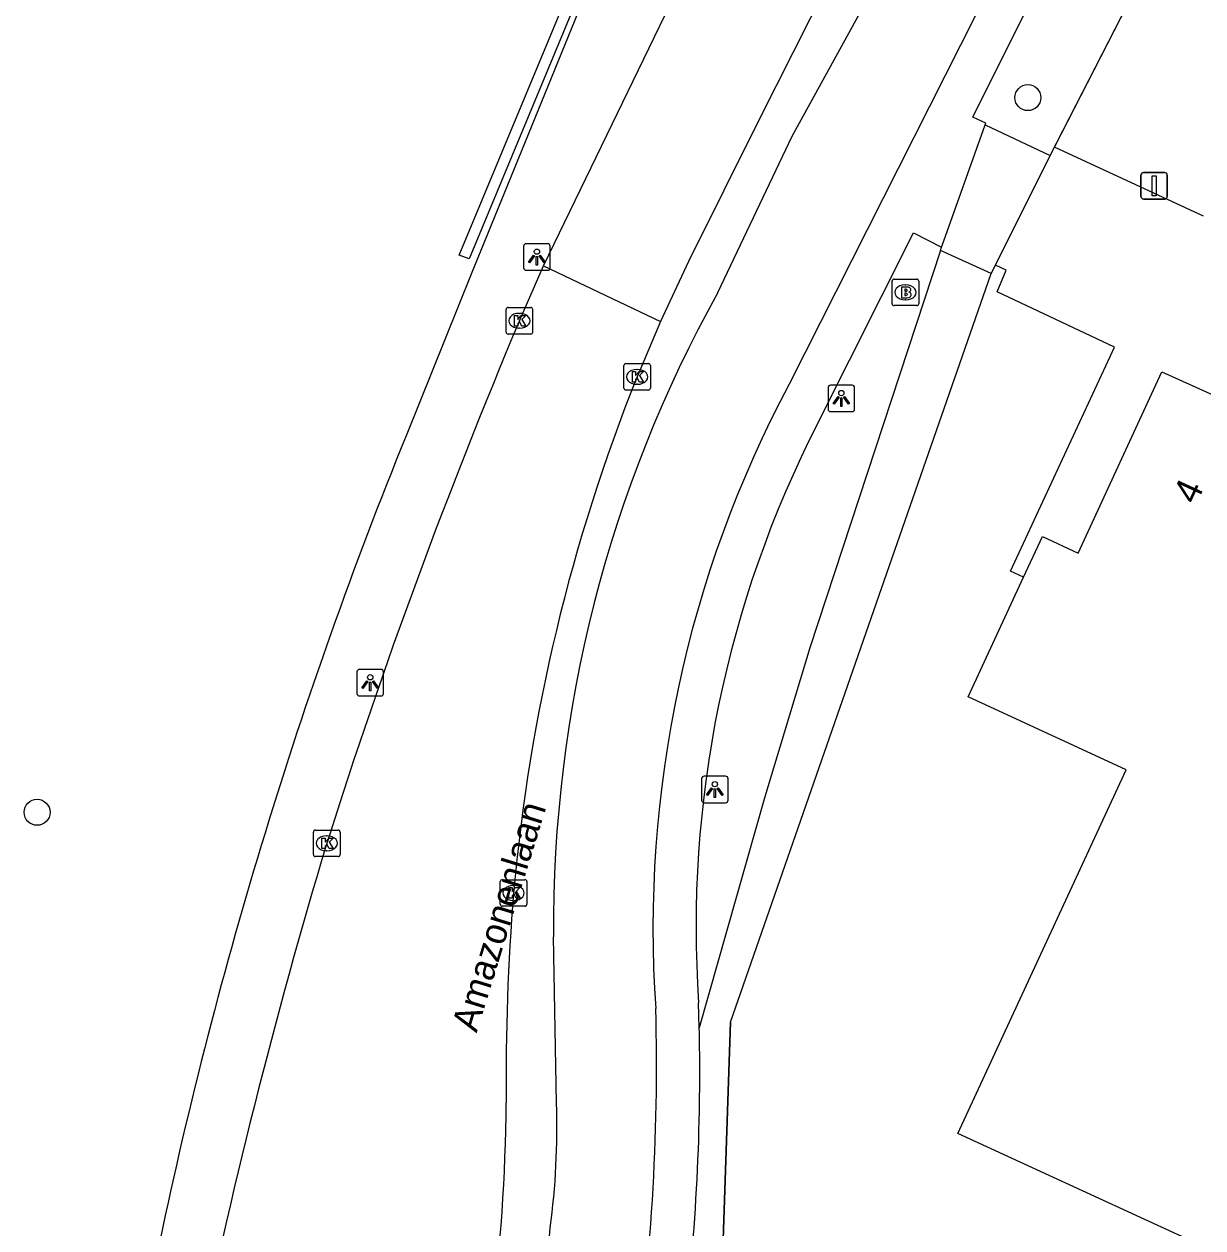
# Model space of a CAD drawing. Extents: x 161848 to 162726, y 385382 to 386521.
# Drawn here: x 162501.89 to 162546.29, y 385425.82 to 385471.15 of the extents above; entities that cross this region are included whole.
import ezdxf

# ---------------------------------------------------------------- set-up
doc = ezdxf.new("R2010")
doc.units = 0
for name, color, linetype in [('IMGEO_Boom', 7, 'Continuous'), ('IMGEO_Brandkraan', 7, 'Continuous'), ('IMGEO_Fietspad_gesloten', 7, 'Continuous'), ('IMGEO_Groenvoorziening', 7, 'Continuous'), ('IMGEO_Haag', 7, 'Continuous'), ('IMGEO_Hek', 7, 'Continuous'), ('IMGEO_Kolk', 7, 'Continuous'), ('IMGEO_Lichtpunt', 7, 'Continuous'), ('IMGEO_Loofbos', 7, 'Continuous'), ('IMGEO_Openbare_ruimte_label', 7, 'Continuous'), ('IMGEO_Pand', 7, 'Continuous'), ('IMGEO_Pand_nummerreeks', 7, 'Continuous'), ('IMGEO_Rijbaan_lokaal_gesloten', 7, 'Continuous'), ('IMGEO_Rijbaan_lokaal_open', 7, 'Continuous'), ('IMGEO_Vlaggenmast', 7, 'Continuous'), ('IMGEO_Voetpad_open', 7, 'Continuous')]:
    doc.layers.add(name, color=color, linetype=linetype)

msp = doc.modelspace()

# ---------------------------------------------------------------- linework, layer by layer
at = {"layer": 'IMGEO_Boom'}
for centre in [(162539.694, 385468.383), (162502.376, 385441.471)]:
    msp.add_circle(centre, 0.489, dxfattribs=at)
at = {"layer": 'IMGEO_Brandkraan'}
for p, q in [((162534.581, 385460.623), (162534.581, 385461.475)), ((162534.656, 385461.549), (162535.508, 385461.549)), ((162535.582, 385461.475), (162535.582, 385460.623)), ((162535.069, 385461.329), (162535.094, 385461.329)), ((162535.508, 385460.549), (162534.656, 385460.549)), ((162535.092, 385460.769), (162535.067, 385460.769))]:
    msp.add_line(p, q, dxfattribs=at)
for points in [[(162534.581, 385460.623), (162534.581, 385461.475)], [(162534.656, 385461.549), (162535.508, 385461.549)], [(162535.582, 385461.475), (162535.582, 385460.623)], [(162534.929, 385461.249), (162534.929, 385460.849), (162535.142, 385460.849)], [(162535.16, 385461.249), (162534.929, 385461.249)], [(162535.108, 385461.168), (162535.054, 385461.168), (162535.054, 385461.092)], [(162535.054, 385461.092), (162535.107, 385461.092)], [(162535.116, 385461.016), (162535.054, 385461.016), (162535.054, 385460.935)], [(162535.508, 385460.549), (162534.656, 385460.549)], [(162535.054, 385460.935), (162535.116, 385460.935)]]:
    msp.add_lwpolyline(points, dxfattribs=at)
for centre, radius, start, end in [((162534.658, 385461.473), 0.0765, 91.552, 178.448), ((162534.658, 385461.473), 0.0765, 91.552, 178.448), ((162535.506, 385461.473), 0.0765, 1.552, 88.448), ((162535.506, 385461.473), 0.0765, 1.552, 88.448), ((162535.109, 385461.13), 0.0379, 267.8285, 90.9355), ((162535.117, 385460.975), 0.0404, 269.8759, 90.5077), ((162535.164, 385461.104), 0.145, 59.4692, 91.5367), ((162535.189, 385461.151), 0.0922, 285.5137, 58.1501), ((162535.194, 385460.959), 0.105, 301.3115, 78.989), ((162534.658, 385460.625), 0.0765, 181.552, 268.448), ((162534.658, 385460.625), 0.0765, 181.552, 268.448), ((162535.148, 385461.1), 0.251, 268.6676, 293.5347), ((162535.506, 385460.625), 0.0765, 271.552, 358.448), ((162535.506, 385460.625), 0.0765, 271.552, 358.448)]:
    msp.add_arc(centre, radius, start, end, dxfattribs=at)
for centre, major_axis, ratio, start_param, end_param in [((162535.068, 385461.049), (-0.387, 0.002), 0.722429, 4.712389, 7.853982), ((162535.093, 385461.049), (-0.39, 0.002), 0.717154, 1.570796, 4.712389)]:
    msp.add_ellipse(centre, major_axis=major_axis, ratio=ratio, start_param=start_param, end_param=end_param, dxfattribs=at)
at = {"layer": 'IMGEO_Fietspad_gesloten'}
for points in [[(162578.739, 385551.202), (162559.885, 385515.266), (162538.332, 385472.709), (162530.701, 385457.591)], [(162528.019, 385461.045), (162530.814, 385466.933), (162534.335, 385473.329), (162537.23, 385478.985), (162556.467, 385516.741)], [(162521.938, 385430.519), (162521.831, 385436.78)]]:
    msp.add_lwpolyline(points, dxfattribs=at)
for centre, radius, start, end in [((162570.886, 385437.192), 49.057, 150.9064, 180.4807), ((162569.107, 385437.093), 43.533, 151.9105, 183.9732), ((162445.245, 385431.888), 80.463, 351.28606, 1.55879), ((162494.071, 385429.556), 27.884, 352.297, 1.9782), ((162274.688, 385450.072), 248.203, 352.03769, 354.39233)]:
    msp.add_arc(centre, radius, start, end, dxfattribs=at)
at = {"layer": 'IMGEO_Groenvoorziening'}
msp.add_lwpolyline([(162540.691, 385466.519), (162544.946, 385474.804)], dxfattribs=at)
at = {"layer": 'IMGEO_Haag'}
msp.add_lwpolyline([(162531.318, 385491.896), (162529.989, 385489.222), (162526.365, 385480.78), (162525.082, 385477.793), (162518.645, 385462.309), (162518.279, 385462.455), (162525.906, 385480.798), (162532.824, 385496.317), (162535.197, 385501.211), (162537.199, 385504.871)], dxfattribs=at)
at = {"layer": 'IMGEO_Hek'}
for points in [[(162540.528, 385466.202), (162544.946, 385474.804)], [(162538.473, 385462.074), (162540.528, 385466.202)], [(162538.314, 385461.754), (162538.473, 385462.074)], [(162528.489, 385433.571), (162538.314, 385461.754)], [(162528.489, 385433.571), (162528.136, 385423.144), (162566.827, 385409.006), (162567.442, 385409.091)]]:
    msp.add_lwpolyline(points, dxfattribs=at)
at = {"layer": 'IMGEO_Kolk'}
for p, q in [((162520.041, 385459.554), (162520.041, 385460.406)), ((162520.116, 385460.48), (162520.968, 385460.48)), ((162520.529, 385460.26), (162520.554, 385460.26)), ((162521.042, 385460.406), (162521.042, 385459.554)), ((162520.552, 385459.7), (162520.527, 385459.7)), ((162520.968, 385459.48), (162520.116, 385459.48)), ((162524.476, 385457.442), (162524.476, 385458.294)), ((162524.551, 385458.368), (162525.403, 385458.368)), ((162525.477, 385458.294), (162525.477, 385457.442)), ((162524.964, 385458.148), (162524.989, 385458.148)), ((162525.403, 385457.368), (162524.551, 385457.368)), ((162524.987, 385457.588), (162524.962, 385457.588)), ((162512.785, 385439.876), (162512.785, 385440.728)), ((162512.86, 385440.802), (162513.712, 385440.802)), ((162513.273, 385440.582), (162513.298, 385440.582)), ((162513.786, 385440.728), (162513.786, 385439.876)), ((162513.712, 385439.802), (162512.86, 385439.802)), ((162513.296, 385440.022), (162513.271, 385440.022)), ((162519.824, 385438.007), (162519.824, 385438.859)), ((162519.899, 385438.933), (162520.751, 385438.933)), ((162520.825, 385438.859), (162520.825, 385438.007)), ((162520.312, 385438.713), (162520.337, 385438.713)), ((162520.751, 385437.933), (162519.899, 385437.933)), ((162520.335, 385438.153), (162520.31, 385438.153))]:
    msp.add_line(p, q, dxfattribs=at)
for points in [[(162520.041, 385459.554), (162520.041, 385460.406)], [(162520.116, 385460.48), (162520.968, 385460.48)], [(162520.362, 385460.18), (162520.485, 385460.18), (162520.485, 385460.029), (162520.615, 385460.18), (162520.779, 385460.18), (162520.633, 385460.029), (162520.786, 385459.78), (162520.634, 385459.78), (162520.549, 385459.944), (162520.485, 385459.877), (162520.485, 385459.78), (162520.362, 385459.78), (162520.362, 385460.18)], [(162521.042, 385460.406), (162521.042, 385459.554)], [(162520.968, 385459.48), (162520.116, 385459.48)], [(162524.476, 385457.442), (162524.476, 385458.294)], [(162524.551, 385458.368), (162525.403, 385458.368)], [(162525.477, 385458.294), (162525.477, 385457.442)], [(162524.797, 385458.068), (162524.92, 385458.068), (162524.92, 385457.917), (162525.05, 385458.068), (162525.214, 385458.068), (162525.068, 385457.917), (162525.221, 385457.668), (162525.069, 385457.668), (162524.984, 385457.832), (162524.92, 385457.765), (162524.92, 385457.668), (162524.797, 385457.668), (162524.797, 385458.068)], [(162525.403, 385457.368), (162524.551, 385457.368)], [(162512.785, 385439.876), (162512.785, 385440.728)], [(162512.86, 385440.802), (162513.712, 385440.802)], [(162513.786, 385440.728), (162513.786, 385439.876)], [(162513.106, 385440.502), (162513.229, 385440.502), (162513.229, 385440.351), (162513.359, 385440.502), (162513.523, 385440.502), (162513.377, 385440.351), (162513.53, 385440.102), (162513.378, 385440.102), (162513.293, 385440.266), (162513.229, 385440.199), (162513.229, 385440.102), (162513.106, 385440.102), (162513.106, 385440.502)], [(162513.712, 385439.802), (162512.86, 385439.802)], [(162519.824, 385438.007), (162519.824, 385438.859)], [(162519.899, 385438.933), (162520.751, 385438.933)], [(162520.825, 385438.859), (162520.825, 385438.007)], [(162520.145, 385438.633), (162520.268, 385438.633), (162520.268, 385438.482), (162520.398, 385438.633), (162520.562, 385438.633), (162520.416, 385438.482), (162520.569, 385438.233), (162520.417, 385438.233), (162520.332, 385438.397), (162520.268, 385438.33), (162520.268, 385438.233), (162520.145, 385438.233), (162520.145, 385438.633)], [(162520.751, 385437.933), (162519.899, 385437.933)]]:
    msp.add_lwpolyline(points, dxfattribs=at)
for centre, start, end in [((162520.118, 385460.404), 91.552, 178.448), ((162520.118, 385460.404), 91.552, 178.448), ((162520.966, 385460.404), 1.552, 88.448), ((162520.966, 385460.404), 1.552, 88.448), ((162520.118, 385459.556), 181.552, 268.448), ((162520.118, 385459.556), 181.552, 268.448), ((162520.966, 385459.556), 271.552, 358.448), ((162520.966, 385459.556), 271.552, 358.448), ((162524.553, 385458.292), 91.552, 178.448), ((162524.553, 385458.292), 91.552, 178.448), ((162525.401, 385458.292), 1.552, 88.448), ((162525.401, 385458.292), 1.552, 88.448), ((162524.553, 385457.444), 181.552, 268.448), ((162524.553, 385457.444), 181.552, 268.448), ((162525.401, 385457.444), 271.552, 358.448), ((162525.401, 385457.444), 271.552, 358.448), ((162512.862, 385440.726), 91.552, 178.448), ((162512.862, 385440.726), 91.552, 178.448), ((162513.71, 385440.726), 1.552, 88.448), ((162513.71, 385440.726), 1.552, 88.448), ((162512.862, 385439.878), 181.552, 268.448), ((162512.862, 385439.878), 181.552, 268.448), ((162513.71, 385439.878), 271.552, 358.448), ((162513.71, 385439.878), 271.552, 358.448), ((162519.901, 385438.857), 91.552, 178.448), ((162519.901, 385438.857), 91.552, 178.448), ((162520.749, 385438.857), 1.552, 88.448), ((162520.749, 385438.857), 1.552, 88.448), ((162519.901, 385438.009), 181.552, 268.448), ((162519.901, 385438.009), 181.552, 268.448), ((162520.749, 385438.009), 271.552, 358.448), ((162520.749, 385438.009), 271.552, 358.448)]:
    msp.add_arc(centre, 0.0765, start, end, dxfattribs=at)
for centre, major_axis, ratio, start_param, end_param in [((162520.528, 385459.98), (-0.387, 0.002), 0.722429, 4.712389, 7.853982), ((162520.553, 385459.98), (-0.39, 0.002), 0.717154, 1.570796, 4.712389), ((162524.963, 385457.868), (-0.387, 0.002), 0.722429, 4.712389, 7.853982), ((162524.988, 385457.868), (-0.39, 0.002), 0.717154, 1.570796, 4.712389), ((162513.272, 385440.302), (-0.387, 0.002), 0.722429, 4.712389, 7.853982), ((162513.297, 385440.302), (-0.39, 0.002), 0.717154, 1.570796, 4.712389), ((162520.311, 385438.433), (-0.387, 0.002), 0.722429, 4.712389, 7.853982), ((162520.336, 385438.433), (-0.39, 0.002), 0.717154, 1.570796, 4.712389)]:
    msp.add_ellipse(centre, major_axis=major_axis, ratio=ratio, start_param=start_param, end_param=end_param, dxfattribs=at)
at = {"layer": 'IMGEO_Lichtpunt'}
for p, q in [((162520.703, 385462.785), (162520.703, 385461.978)), ((162520.703, 385462.785), (162520.703, 385461.978)), ((162521.605, 385462.88), (162520.797, 385462.88)), ((162521.605, 385462.88), (162520.797, 385462.88)), ((162521.699, 385461.978), (162521.699, 385462.785)), ((162521.699, 385461.978), (162521.699, 385462.785)), ((162520.797, 385461.884), (162521.605, 385461.884)), ((162520.797, 385461.884), (162521.605, 385461.884)), ((162532.169, 385457.461), (162532.169, 385456.654)), ((162532.169, 385457.461), (162532.169, 385456.654)), ((162533.071, 385457.556), (162532.263, 385457.556)), ((162533.071, 385457.556), (162532.263, 385457.556)), ((162533.165, 385456.654), (162533.165, 385457.461)), ((162533.165, 385456.654), (162533.165, 385457.461)), ((162532.263, 385456.56), (162533.071, 385456.56)), ((162532.263, 385456.56), (162533.071, 385456.56)), ((162514.426, 385446.756), (162514.426, 385445.949)), ((162514.426, 385446.756), (162514.426, 385445.949)), ((162515.328, 385446.851), (162514.52, 385446.851)), ((162515.328, 385446.851), (162514.52, 385446.851)), ((162515.422, 385445.949), (162515.422, 385446.756)), ((162515.422, 385445.949), (162515.422, 385446.756)), ((162514.52, 385445.855), (162515.328, 385445.855)), ((162514.52, 385445.855), (162515.328, 385445.855)), ((162528.308, 385442.828), (162527.5, 385442.828)), ((162528.308, 385442.828), (162527.5, 385442.828)), ((162527.406, 385442.733), (162527.406, 385441.926)), ((162527.406, 385442.733), (162527.406, 385441.926)), ((162528.402, 385441.926), (162528.402, 385442.733)), ((162528.402, 385441.926), (162528.402, 385442.733)), ((162527.5, 385441.832), (162528.308, 385441.832)), ((162527.5, 385441.832), (162528.308, 385441.832))]:
    msp.add_line(p, q, dxfattribs=at)
for points in [[(162521.077, 385462.449), (162521.116, 385462.421), (162520.928, 385462.159), (162520.89, 385462.186), (162521.077, 385462.449)], [(162521.179, 385462.401), (162521.226, 385462.401), (162521.226, 385462.079), (162521.179, 385462.079), (162521.179, 385462.401)], [(162521.289, 385462.421), (162521.327, 385462.448), (162521.514, 385462.186), (162521.475, 385462.158), (162521.289, 385462.421)], [(162532.543, 385457.125), (162532.582, 385457.097), (162532.394, 385456.835), (162532.356, 385456.862), (162532.543, 385457.125)], [(162532.645, 385457.077), (162532.692, 385457.077), (162532.692, 385456.755), (162532.645, 385456.755), (162532.645, 385457.077)], [(162532.755, 385457.097), (162532.793, 385457.124), (162532.98, 385456.862), (162532.941, 385456.834), (162532.755, 385457.097)], [(162514.8, 385446.42), (162514.839, 385446.392), (162514.651, 385446.13), (162514.613, 385446.157), (162514.8, 385446.42)], [(162514.902, 385446.372), (162514.949, 385446.372), (162514.949, 385446.05), (162514.902, 385446.05), (162514.902, 385446.372)], [(162515.012, 385446.392), (162515.05, 385446.419), (162515.237, 385446.157), (162515.198, 385446.129), (162515.012, 385446.392)], [(162527.78, 385442.397), (162527.819, 385442.369), (162527.631, 385442.107), (162527.593, 385442.134), (162527.78, 385442.397)], [(162527.992, 385442.369), (162528.03, 385442.396), (162528.217, 385442.134), (162528.178, 385442.106), (162527.992, 385442.369)], [(162527.882, 385442.349), (162527.929, 385442.349), (162527.929, 385442.027), (162527.882, 385442.027), (162527.882, 385442.349)]]:
    msp.add_lwpolyline(points, dxfattribs=at)
for centre in [(162521.202, 385462.583), (162532.668, 385457.259), (162514.925, 385446.554), (162527.905, 385442.531)]:
    msp.add_circle(centre, 0.0994, dxfattribs=at)
for centre, start, end in [((162520.797, 385462.785), 90, 180), ((162520.797, 385462.785), 90, 180), ((162521.605, 385462.785), 0, 90), ((162521.605, 385462.785), 0, 90), ((162520.797, 385461.978), 180, 270), ((162520.797, 385461.978), 180, 270), ((162521.605, 385461.978), 270, 0), ((162521.605, 385461.978), 270, 360), ((162532.263, 385457.461), 90, 180), ((162532.263, 385457.461), 90, 180), ((162533.071, 385457.461), 0, 90), ((162533.071, 385457.461), 0, 90), ((162532.263, 385456.654), 180, 270), ((162532.263, 385456.654), 180, 270), ((162533.071, 385456.654), 270, 0), ((162533.071, 385456.654), 270, 360), ((162514.52, 385446.756), 90, 180), ((162514.52, 385446.756), 90, 180), ((162515.328, 385446.756), 0, 90), ((162515.328, 385446.756), 0, 90), ((162514.52, 385445.949), 180, 270), ((162514.52, 385445.949), 180, 270), ((162515.328, 385445.949), 270, 0), ((162515.328, 385445.949), 270, 360), ((162527.5, 385442.733), 90, 180), ((162527.5, 385442.733), 90, 180), ((162528.308, 385442.733), 0, 90), ((162528.308, 385442.733), 0, 90), ((162527.5, 385441.926), 180, 270), ((162527.5, 385441.926), 180, 270), ((162528.308, 385441.926), 270, 0), ((162528.308, 385441.926), 270, 360)]:
    msp.add_arc(centre, 0.0946, start, end, dxfattribs=at)
at = {"layer": 'IMGEO_Loofbos'}
for points in [[(162536.403, 385462.631), (162531.48, 385447.668), (162529.783, 385442.048), (162527.317, 385433.358)], [(162584.401, 385410.516), (162567.442, 385409.091), (162566.827, 385409.006), (162528.136, 385423.144), (162528.489, 385433.571), (162538.314, 385461.754)]]:
    msp.add_lwpolyline(points, dxfattribs=at)
at = {"layer": 'IMGEO_Pand'}
for points in [[(162539.531, 385450.319), (162540.241, 385451.857), (162541.588, 385451.234), (162544.742, 385458.06), (162554.26, 385453.764), (162550.749, 385446.14), (162559.924, 385441.914)], [(162584.992, 385411.8), (162552.835, 385426.584), (162551.142, 385422.901), (162537.059, 385429.371), (162543.39, 385443.075), (162537.451, 385445.818), (162539.531, 385450.319)]]:
    msp.add_lwpolyline(points, dxfattribs=at)
at = {"layer": 'IMGEO_Rijbaan_lokaal_gesloten'}
for points in [[(162521.448, 385462.048), (162527.814, 385475.193)], [(162533.423, 385475.202), (162529.575, 385467.554), (162526.912, 385462.215), (162525.851, 385459.949)], [(162520.542, 385459.98), (162521.448, 385462.048)], [(162521.448, 385462.048), (162525.851, 385459.949)], [(162525.851, 385459.949), (162524.977, 385457.868)]]:
    msp.add_lwpolyline(points, dxfattribs=at)
for centre, radius, start, end in [((162729.615, 385371.71), 226.942, 157.11075, 162.40769), ((162588.195, 385432.462), 68.132, 158.10559, 174.97209), ((162729.648, 385375.302), 225.915, 163.27849, 168.47254), ((162605.386, 385431.462), 85.346, 175.3151, 180.62923), ((162454.665, 385430.946), 65.382, 352.43976, 359.63093)]:
    msp.add_arc(centre, radius, start, end, dxfattribs=at)
at = {"layer": 'IMGEO_Rijbaan_lokaal_open'}
for points in [[(162536.442, 385462.75), (162536.464, 385462.816), (162538.087, 385467.355)], [(162538.087, 385467.355), (162540.528, 385466.202)], [(162540.528, 385466.202), (162540.691, 385466.519)], [(162546.304, 385463.918), (162540.691, 385466.519)], [(162538.473, 385462.074), (162540.528, 385466.202)], [(162536.403, 385462.631), (162536.442, 385462.75)], [(162538.314, 385461.754), (162536.403, 385462.631)], [(162538.314, 385461.754), (162538.473, 385462.074)], [(162539.531, 385450.319), (162539.039, 385450.546), (162542.952, 385458.988), (162538.531, 385461.072), (162538.88, 385461.888), (162538.473, 385462.074)]]:
    msp.add_lwpolyline(points, dxfattribs=at)
at = {"layer": 'IMGEO_Vlaggenmast'}
for p, q in [((162544.052, 385465.562), (162544.842, 385465.562)), ((162544.842, 385465.562), (162544.052, 385465.562)), ((162543.952, 385464.662), (162543.952, 385465.462)), ((162543.952, 385465.462), (162543.952, 385464.662)), ((162544.942, 385465.462), (162544.942, 385464.662)), ((162544.942, 385464.662), (162544.942, 385465.462)), ((162544.842, 385464.562), (162544.052, 385464.562)), ((162544.052, 385464.562), (162544.842, 385464.562))]:
    msp.add_line(p, q, dxfattribs=at)
msp.add_lwpolyline([(162544.372, 385465.437), (162544.522, 385465.437), (162544.522, 385464.687), (162544.372, 385464.687), (162544.372, 385465.437)], dxfattribs=at)
for centre, start, end in [((162544.052, 385465.462), 90, 180), ((162544.052, 385465.462), 90, 180), ((162544.842, 385465.462), 0, 90), ((162544.842, 385465.462), 360, 90), ((162544.052, 385464.662), 180, 270), ((162544.052, 385464.662), 180, 270), ((162544.842, 385464.662), 270, 0), ((162544.842, 385464.662), 270, 0)]:
    msp.add_arc(centre, 0.1, start, end, dxfattribs=at)
at = {"layer": 'IMGEO_Voetpad_open'}
for points in [[(162538.087, 385467.355), (162538.11, 385467.42), (162537.625, 385467.649), (162539.455, 385471.324), (162561.333, 385514.5), (162580.168, 385550.533)], [(162526.926, 385481.835), (162518.729, 385461.733), (162516.275, 385455.652)], [(162531.766, 385456.094), (162535.386, 385463.291), (162536.442, 385462.75)], [(162527.317, 385433.358), (162527.291, 385434.298)]]:
    msp.add_lwpolyline(points, dxfattribs=at)
for centre, radius, start, end in [((162568.791, 385437.135), 41.596, 152.8846, 183.9107), ((162682.159, 385388.311), 179.031, 157.90526, 168.07068), ((162447.06, 385431.638), 80.276, 358.99198, 1.22755), ((162447.547, 385431.677), 79.789, 354.73067, 358.95826)]:
    msp.add_arc(centre, radius, start, end, dxfattribs=at)

# ---------------------------------------------------------------- texts
at = {"layer": 'IMGEO_Openbare_ruimte_label'}
msp.add_text('Amazonenlaan', height=1, rotation=72.851, dxfattribs=at).set_placement((162518.931, 385433.145))
at = {"layer": 'IMGEO_Pand_nummerreeks'}
msp.add_text('4', height=1, rotation=65.2004, dxfattribs=at).set_placement((162546.029, 385453.025))

doc.saveas('drawing.dxf')
